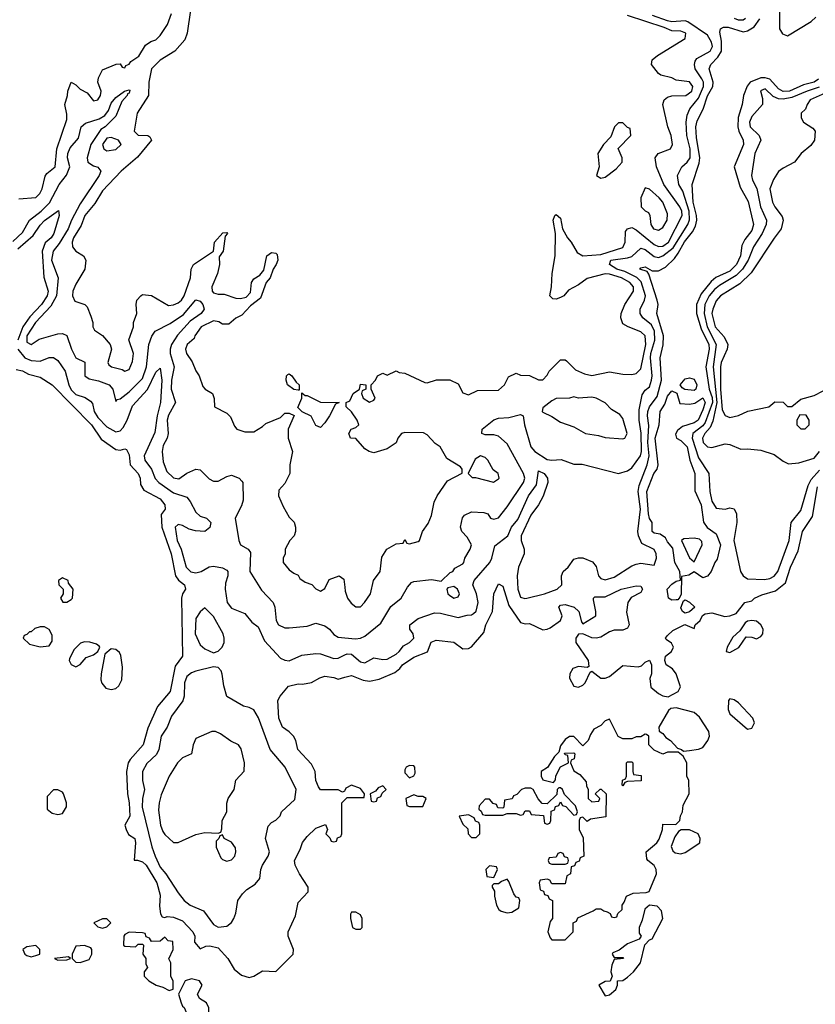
# Model space of a CAD drawing. Header units: inches. Extents: x 2380053 to 2584298, y 380219 to 546618.
# Tile 344 of 656: x 2548538 to 2552115, y 383964 to 388391. Entities that reach past the tile are written whole.
import ezdxf

# ---------------------------------------------------------------- set-up
doc = ezdxf.new("R2010")
doc.units = ezdxf.units.IN
doc.header["$MEASUREMENT"] = 0
doc.layers.add('C5348', color=7, linetype='Continuous')
doc.layers.add('C5358', color=7, linetype='Continuous')

msp = doc.modelspace()

# ---------------------------------------------------------------- linework, layer by layer
at = {"layer": 'C5348', "color": 2}
for points, elevation in [([(2549306.2, 388433.8), (2549290.8, 388330), (2549279.9, 388300.1), (2549236, 388250), (2549170, 388209.5), (2549130.4, 388170), (2549119.1, 388110), (2549117.3, 388050), (2549066.8, 387970), (2549052, 387890), (2549070, 387872), (2549114, 387870), (2549123.6, 387863.6), (2549131.3, 387850), (2549067.5, 387772.5), (2548994.8, 387710), (2548910, 387621.2), (2548875.1, 387564.9), (2548830.6, 387510), (2548814.2, 387465.8), (2548779.3, 387410), (2548774, 387390), (2548776, 387370), (2548790.7, 387350.7), (2548824.7, 387330), (2548836, 387310), (2548831, 387270), (2548790, 387202), (2548777.3, 387170), (2548774.8, 387150), (2548785.8, 387125.8), (2548830.5, 387110.5), (2548840.7, 387100.7), (2548858.5, 387058.5), (2548867.3, 387030), (2548867.3, 387010), (2548874.4, 386994.4), (2548910.7, 386970.7), (2548944.7, 386930), (2548950.8, 386910), (2548934, 386850), (2548938.8, 386838.8), (2548950.5, 386830.5), (2548998, 386818), (2549010, 386810.8), (2549030, 386818), (2549045.1, 386854.9), (2549049.5, 386890), (2549029.1, 386950.9), (2549049.2, 387010), (2549049.2, 387030), (2549065.2, 387070), (2549061.2, 387110), (2549064, 387130), (2549082, 387150), (2549090, 387154.8), (2549130, 387150.6), (2549206.6, 387106.6), (2549230, 387108.4), (2549250, 387117.6), (2549265.1, 387130), (2549277.4, 387150), (2549306.6, 387230), (2549309.3, 387270), (2549319, 387290), (2549408.7, 387350), (2549414, 387390), (2549452, 387432), (2549470, 387434), (2549472, 387430), (2549462, 387418), (2549453, 387350), (2549434.8, 387325.2), (2549436.3, 387290), (2549428, 387250), (2549402, 387190), (2549404, 387170), (2549410, 387162.8), (2549430, 387157.3), (2549457.5, 387157.5), (2549510, 387138.4), (2549530, 387137.1), (2549556, 387144), (2549575.1, 387164.9), (2549580.9, 387210), (2549590, 387226), (2549617.2, 387242.8), (2549635.1, 387264.9), (2549649, 387330), (2549670, 387344.7), (2549690, 387342), (2549696, 387336), (2549698, 387310), (2549691.3, 387290), (2549678, 387270), (2549664.7, 387230), (2549646, 387210), (2549621, 387139), (2549575.3, 387104.7), (2549537.3, 387062.7), (2549510, 387048.7), (2549478, 387022), (2549450, 387022.7), (2549433, 387033), (2549410, 387036.3), (2549353.4, 387010), (2549324.9, 386970), (2549322, 386958), (2549291.3, 386930), (2549284, 386910), (2549287.3, 386890), (2549312.7, 386852.7), (2549330, 386812), (2549344.7, 386790), (2549362, 386742), (2549372, 386730), (2549404.7, 386710), (2549411.6, 386688.4), (2549414, 386650), (2549470, 386622), (2549485.4, 386605.4), (2549503.6, 386563.6), (2549514, 386550), (2549550, 386538), (2549590, 386538), (2549630, 386562), (2549644, 386576), (2549710, 386602), (2549730, 386622), (2549750, 386622), (2549772, 386612), (2549744.7, 386550), (2549744.7, 386510), (2549764.7, 386450), (2549752, 386390), (2549752, 386350), (2549730, 386306), (2549703.6, 386276.4), (2549702, 386250), (2549722, 386202), (2549750, 386154), (2549771.6, 386131.6), (2549778, 386110), (2549778, 386090), (2549771.3, 386070), (2549752, 386050), (2549732, 386010), (2549731.2, 385988.9), (2549722, 385970), (2549722, 385950), (2549750, 385918), (2549770, 385902), (2549790, 385894), (2549798, 385878), (2549822, 385862), (2549850.8, 385850.8), (2549870, 385832), (2549890, 385822), (2549910, 385834), (2549930, 385874), (2549974, 385890), (2549996, 385876), (2550000, 385839.9)], 14), ([(2548534.6, 387585.4), (2548610, 387591), (2548629, 387610), (2548639.3, 387630), (2548652.7, 387687.3), (2548660.2, 387699.8), (2548697.2, 387730), (2548705.2, 387810), (2548750, 387942), (2548750, 387966), (2548741.2, 388010), (2548753.2, 388050), (2548754, 388070), (2548768.7, 388110), (2548790, 388098), (2548810, 388078), (2548842, 388062), (2548870, 388026), (2548890, 388031.3), (2548901.2, 388050), (2548904, 388070), (2548889.2, 388110), (2548892.7, 388130), (2548910, 388166), (2548971.6, 388191.6), (2548990, 388192), (2548998, 388178), (2549010, 388174), (2549015.3, 388184.7), (2549030, 388191.3), (2549037, 388203), (2549073, 388227), (2549104.2, 388275.8), (2549127.6, 388292.4), (2549150, 388300.5), (2549170, 388319.3), (2549202.4, 388370), (2549221.2, 388418.9)], 14), ([(2548506.8, 387393.2), (2548550, 387434.4), (2548581.6, 387490), (2548634.3, 387530), (2548672.4, 387567.6), (2548715.4, 387650), (2548748, 387692), (2548763.1, 387730), (2548753.5, 387770), (2548755.1, 387790), (2548765.2, 387814.8), (2548802.3, 387857.7), (2548815.1, 387910), (2548834.5, 387925.5), (2548894.6, 387945.4), (2548920.4, 387959.6), (2548938, 387982), (2548950, 388016.3), (2548970, 388040.5), (2549009.3, 388070), (2549030, 388076.3), (2549033.4, 388073.4), (2549030, 388061.2), (2549022, 388058), (2549020.7, 388050), (2548997.2, 388022.8), (2548970, 387957), (2548922.4, 387910), (2548902.9, 387897.1), (2548858.3, 387830), (2548841.7, 387770), (2548844.4, 387750), (2548870, 387733.7), (2548888.6, 387728.5), (2548903, 387710), (2548894.6, 387690), (2548810, 387563.6), (2548771.3, 387490), (2548755.9, 387450), (2548715.9, 387384.1), (2548688, 387350), (2548681.6, 387310), (2548710.5, 387230), (2548703.6, 387150), (2548677.7, 387102.3), (2548609, 387030), (2548570.7, 386970), (2548570, 386941), (2548590, 386930.8), (2548625.4, 386954.6), (2548710, 386978), (2548730, 386980.7), (2548750, 386971.3), (2548770.5, 386910), (2548790, 386871.3), (2548830.6, 386850.6), (2548830.8, 386790), (2548850, 386776.3), (2548892.5, 386767.5), (2548940.7, 386750), (2548956.3, 386730), (2548970, 386674), (2548976.4, 386683.6), (2548990, 386686), (2549030, 386717.6), (2549090, 386778), (2549108.4, 386830), (2549118.9, 386930), (2549132.6, 386967.4), (2549146.6, 386990), (2549214.9, 387025.1), (2549273.9, 387066.1), (2549330, 387130.7), (2549350, 387124.9), (2549361.6, 387110), (2549368, 387090), (2549353.4, 387070), (2549304.8, 387035.2), (2549247.5, 386972.5), (2549220.9, 386930), (2549214, 386910), (2549214, 386890), (2549232.4, 386830), (2549220.2, 386770), (2549219.6, 386730), (2549238, 386670), (2549207.2, 386612.8), (2549201.7, 386590), (2549205.3, 386530), (2549200.3, 386510), (2549183, 386477), (2549178.2, 386450), (2549183.5, 386403.5), (2549198.9, 386358.9), (2549230, 386330.4), (2549252.9, 386327.1), (2549290, 386352.7), (2549330, 386370.4), (2549350, 386367.3), (2549390, 386326.8), (2549410, 386316.3), (2549430, 386315.5), (2549470, 386337.3), (2549490, 386342.8), (2549524.7, 386330), (2549536.8, 386316.8), (2549541, 386310), (2549542, 386230), (2549534.6, 386205.4), (2549506, 386150), (2549522.8, 386050), (2549530.6, 386030.6), (2549564.7, 386010), (2549575.2, 385995.2), (2549573.4, 385910), (2549625.7, 385825.7), (2549678, 385770), (2549685.5, 385750), (2549690.8, 385690), (2549701, 385670), (2549730, 385657.3), (2549750, 385657.3), (2549830, 385664.9), (2549870, 385678), (2549910, 385665.5), (2549930.7, 385650), (2549950, 385627.3), (2549970, 385614.8), (2550000, 385611.9)], 10), ([(2548530, 387361.3), (2548598.8, 387421.2), (2548630, 387467.7), (2548650, 387488), (2548712.7, 387532.7), (2548714.8, 387510), (2548692.2, 387430), (2548679.1, 387410), (2548651.8, 387388.2), (2548639.5, 387350), (2548647, 387233), (2548665.3, 387170), (2548661.3, 387150), (2548636.5, 387110), (2548584.3, 387055.7), (2548552.8, 387010), (2548529.3, 386950)], 6), ([(2548530.2, 386910), (2548560.4, 386870), (2548590, 386858.3), (2548630, 386856.4), (2548670, 386872.7), (2548690, 386872.7), (2548710, 386859.3), (2548742.6, 386810), (2548759.1, 386750), (2548770, 386727), (2548790, 386706.3), (2548831.7, 386691.7), (2548856.2, 386676.2), (2548865.1, 386665.1), (2548873.4, 386630), (2548890, 386602), (2548930, 386560.3), (2548970, 386537.6), (2548990, 386542.4), (2549002.9, 386557.1), (2549021.2, 386590), (2549044.9, 386655.1), (2549112, 386728), (2549150, 386806.8), (2549170, 386824.7), (2549177.3, 386770), (2549171.6, 386670), (2549155.8, 386610), (2549145.3, 386534.7), (2549098, 386430), (2549100.3, 386410), (2549130.3, 386370.3), (2549147.4, 386327.4), (2549163.8, 386310), (2549230, 386263.6), (2549290, 386244), (2549305.1, 386225.1), (2549330, 386176.3), (2549350, 386159.3), (2549378, 386150), (2549397.3, 386130), (2549392.4, 386107.6), (2549370, 386089.4), (2549327.9, 386092.1), (2549300.4, 386100.4), (2549270, 386116.9), (2549250, 386120.7), (2549236.3, 386110), (2549246.7, 386050), (2549263.6, 386010), (2549285.7, 385930), (2549308, 385908.1), (2549330, 385903.7), (2549354, 385910), (2549390, 385930.7), (2549410, 385934), (2549450, 385926), (2549470, 385916), (2549474, 385910), (2549474, 385890), (2549462.8, 385857.2), (2549461.3, 385830), (2549470.5, 385770.5), (2549490, 385744.7), (2549550, 385721), (2549582.4, 385682.4), (2549610, 385661), (2549638.4, 385598.4), (2549710, 385520.7), (2549730, 385510.7), (2549750, 385508), (2549806.9, 385533.1), (2549870, 385541.6), (2549890, 385540.5), (2549950, 385519.5), (2549970, 385520.4), (2550000, 385535.5)], 6), ([(2548522, 386818), (2548550, 386812.7), (2548577.3, 386797.3), (2548630, 386784), (2548684.7, 386750), (2548860.4, 386570), (2548904.4, 386504.4), (2548970, 386458.8), (2548990, 386456), (2549010, 386462), (2549018, 386458), (2549030, 386434), (2549034, 386390), (2549070.5, 386350), (2549079.1, 386330), (2549081.4, 386301.4), (2549095.5, 386275.5), (2549170, 386237.3), (2549191, 386210), (2549191.3, 386190), (2549174, 386166), (2549177, 386110), (2549218.7, 385990), (2549238.4, 385890), (2549251.7, 385871.7), (2549278.8, 385850), (2549282.8, 385830), (2549270.4, 385809.6), (2549265.5, 385790), (2549270.4, 385530), (2549236.4, 385483.6), (2549214.4, 385370), (2549156.9, 385303.1), (2549114.4, 385205.6), (2549092.4, 385130), (2549034.9, 385065.1), (2549026, 385050), (2549018, 385010), (2549022, 384910), (2549030.3, 384870), (2549033.4, 384810), (2549011.3, 384770), (2549016, 384750), (2549027.1, 384727.1), (2549056, 384710), (2549058.8, 384690), (2549052.7, 384612.7), (2549067.3, 384612.7), (2549090, 384604), (2549106.8, 384590), (2549154.9, 384510), (2549170, 384454), (2549166, 384406), (2549171.3, 384371.3), (2549178, 384358), (2549190, 384354), (2549201.2, 384358.8), (2549230, 384355.5), (2549270, 384339.1), (2549316, 384290), (2549324.7, 384270), (2549323.6, 384243.6), (2549350, 384214), (2549374.6, 384225.4), (2549392.9, 384227.1), (2549430, 384218), (2549474, 384170), (2549502, 384122), (2549534.8, 384094.8), (2549570, 384084.7), (2549590, 384091), (2549630, 384114.8), (2549690, 384112), (2549768, 384190), (2549768.7, 384210), (2549745.2, 384270), (2549745.2, 384290), (2549778.6, 384361.4), (2549790, 384422), (2549835.3, 384470), (2549835.3, 384490), (2549796, 384550), (2549777.2, 384590), (2549773.2, 384610), (2549799.6, 384660.4), (2549810, 384691), (2549830, 384718.8), (2549870, 384756), (2549912.7, 384772.7), (2549922, 384750), (2549914, 384730), (2549932.7, 384712.7), (2549938, 384698), (2549950, 384694), (2549962, 384698), (2549967.3, 384712.7), (2549982, 384718), (2549986, 384730), (2549986, 384870), (2550000, 384884)], 2), ([(2550000, 384926), (2549998, 384922), (2549990, 384918), (2549970, 384928), (2549890, 384928.7), (2549881.2, 384941.2), (2549869.5, 384970), (2549866.6, 385010), (2549850, 385044), (2549789, 385110), (2549779, 385150), (2549769.2, 385170), (2549750, 385189.2), (2549719, 385210), (2549702.7, 385250), (2549699, 385330), (2549708.7, 385350), (2549746.3, 385393.7), (2549790, 385404.7), (2549810, 385402.8), (2549850, 385410.6), (2549887.9, 385432.1), (2549910, 385439.1), (2549950, 385434), (2549970, 385426), (2550000, 385434.4)], 2)]:
    msp.add_lwpolyline(points, dxfattribs=dict(at, elevation=elevation))
for points, elevation in [([(2548950, 387860.9), (2548930, 387858.4), (2548910.7, 387830), (2548916, 387810), (2548930, 387802), (2548970, 387808), (2548994, 387830), (2548982, 387850)], 14), ([(2549790, 386726), (2549770, 386728), (2549742, 386750), (2549735.3, 386770), (2549738, 386790), (2549744, 386796), (2549750, 386798), (2549762, 386790), (2549781, 386761), (2549794, 386750), (2549794, 386726)], 14), ([(2549822, 386702), (2549830, 386702), (2549890, 386672), (2549974, 386670), (2549958, 386662), (2549931.3, 386610), (2549910, 386578), (2549890, 386558), (2549870, 386566), (2549848.4, 386608.4), (2549808.4, 386628.4), (2549788, 386648), (2549806, 386690), (2549806, 386714)], 14), ([(2548730, 385882), (2548712, 385870), (2548714, 385850), (2548734, 385830), (2548734, 385810), (2548722, 385790), (2548732.7, 385772.7), (2548750, 385772), (2548770, 385784.7), (2548775.3, 385790), (2548778, 385830), (2548758, 385858), (2548755.3, 385870)], 2), ([(2549370, 385746), (2549350, 385728), (2549330, 385698), (2549326.7, 385630), (2549350, 385580.7), (2549370, 385562.8), (2549410, 385544.7), (2549430, 385551.3), (2549448.7, 385570), (2549457.2, 385590), (2549457.2, 385610), (2549452.7, 385630), (2549410, 385708)], 6), ([(2548650, 385661.2), (2548630, 385661.2), (2548606.8, 385653.2), (2548590, 385638), (2548582, 385638), (2548570, 385626), (2548558, 385622), (2548554, 385610), (2548582.8, 385582.8), (2548630.7, 385570.7), (2548670, 385576), (2548683.7, 385596.3), (2548684.1, 385624.1), (2548670, 385649)], 2), ([(2548830, 385594), (2548811.6, 385588.4), (2548782, 385558), (2548762, 385518), (2548761, 385510), (2548770, 385492), (2548790, 385481), (2548810, 385491.3), (2548836.5, 385523.5), (2548870, 385536), (2548888.7, 385550), (2548898, 385570), (2548894.6, 385574.6), (2548883.1, 385583.1), (2548852.9, 385592.9)], 2), ([(2548950, 385562), (2548921.4, 385538.6), (2548904, 385450), (2548903.5, 385423.5), (2548907.3, 385407.3), (2548925.8, 385385.8), (2548950, 385379.1), (2548970, 385384), (2548983.6, 385396.4), (2548997.7, 385422.3), (2548999.6, 385479.6), (2548992.9, 385532.9), (2548986, 385546), (2548970, 385559)], 2), ([(2549410, 385482), (2549330, 385462), (2549310, 385454.5), (2549290, 385437.2), (2549279.5, 385410), (2549277.6, 385350), (2549271.9, 385328.2), (2549219.8, 385260.2), (2549200.7, 385210), (2549174, 385170), (2549163.8, 385110), (2549153.5, 385086.5), (2549110, 385046.6), (2549090.4, 385010), (2549090.3, 384970.3), (2549098.4, 384930), (2549090.4, 384889.6), (2549088.8, 384851.1), (2549131.5, 384671.6), (2549147.4, 384630), (2549170, 384580.5), (2549195.3, 384550), (2549250, 384464.7), (2549278, 384430), (2549304.7, 384410), (2549364, 384384), (2549410, 384322.8), (2549430, 384310.8), (2549470, 384316), (2549490, 384331.3), (2549501.2, 384350), (2549510, 384374), (2549519.3, 384430), (2549539.1, 384460.9), (2549559.3, 384480.7), (2549596.3, 384503.7), (2549617.2, 384530), (2549622, 384570), (2549629.5, 384590), (2549655.6, 384630), (2549660.7, 384650), (2549642.7, 384710), (2549654.6, 384765.4), (2549670, 384782), (2549690, 384792), (2549708.8, 384811.1), (2549715.3, 384830), (2549775.5, 384884.5), (2549781.2, 384930), (2549731.8, 385030), (2549664.5, 385110), (2549611.4, 385251.4), (2549590, 385288), (2549570, 385299), (2549544.7, 385304.7), (2549470, 385348.7), (2549455.5, 385395.5), (2549449, 385449), (2549443.1, 385463.1), (2549430, 385478)], 6), ([(2549418, 385190), (2549402, 385190), (2549330, 385159), (2549317.3, 385130), (2549310.5, 385089.5), (2549270, 385072.3), (2549247.7, 385050), (2549210.7, 384990), (2549174.6, 384905.4), (2549164.9, 384870), (2549162.8, 384837.2), (2549170.5, 384770), (2549181.7, 384741.7), (2549190, 384726.8), (2549230, 384691), (2549250, 384691), (2549270, 384701), (2549330, 384726.8), (2549370, 384736), (2549430, 384734), (2549442, 384738), (2549447.3, 384752.7), (2549448.7, 384790), (2549468.7, 384830), (2549469.1, 384869.1), (2549475.1, 384890), (2549502.7, 384930), (2549510, 384972), (2549547.3, 385012.7), (2549548.7, 385050), (2549533.2, 385113.2), (2549522, 385130), (2549486.8, 385146.8), (2549440.1, 385180.1)], 10), ([(2548710, 384928), (2548690, 384928), (2548661, 384899), (2548661, 384841), (2548683.6, 384823.6), (2548710, 384818), (2548730, 384822), (2548748.4, 384851.6), (2548748.7, 384870), (2548735.3, 384910), (2548730, 384918)], 2), ([(2549450, 384726), (2549438, 384722), (2549434, 384710), (2549422, 384698), (2549422, 384670), (2549443, 384623), (2549450, 384615.5), (2549470, 384607.7), (2549490, 384613), (2549505.1, 384630), (2549509.6, 384650), (2549507.8, 384667.8), (2549490, 384693.2), (2549458, 384710)], 10), ([(2548910, 384348.7), (2548872, 384330), (2548890, 384312), (2548910, 384306.8), (2548930, 384312), (2548948, 384330), (2548930, 384348)], 2), ([(2549030, 384288), (2549010, 384278), (2549006, 384270), (2549004.7, 384230), (2549010, 384224.7), (2549058, 384222), (2549070, 384234), (2549090, 384234), (2549094, 384230), (2549092, 384190), (2549104.7, 384170), (2549105.4, 384145.4), (2549112, 384130), (2549098, 384110), (2549098, 384090), (2549118, 384070), (2549151.3, 384050), (2549181.4, 384041.4), (2549210, 384026.8), (2549227.3, 384032.7), (2549227.3, 384067.3), (2549218, 384090), (2549218, 384150), (2549208.7, 384168.7), (2549228, 384210), (2549226, 384246), (2549206, 384250), (2549190, 384266), (2549170, 384248), (2549130, 384246), (2549122, 384262), (2549107.3, 384267.3), (2549102, 384282), (2549090, 384286)], 2), ([(2548610, 384228), (2548570, 384222), (2548552, 384210), (2548561, 384190), (2548570, 384184), (2548590, 384177.3), (2548610, 384182.8), (2548628, 384190), (2548628, 384210)], 2), ([(2548830, 384228), (2548790, 384226), (2548774, 384190), (2548774, 384170), (2548790, 384154), (2548810, 384152), (2548850, 384166), (2548862, 384190), (2548862, 384210), (2548857.2, 384217.2)], 2), ([(2548758, 384178), (2548694, 384170), (2548710, 384162), (2548750, 384164.7), (2548766, 384170)], 2), ([(2549310, 384079), (2549282, 384070), (2549252, 384010), (2549263.8, 383970), (2549270, 383956), (2549278, 383950), (2549294, 383910), (2549286.7, 383810), (2549290, 383801), (2549310, 383784.7), (2549330, 383792), (2549353.6, 383826.4), (2549380.2, 383879.8), (2549388.7, 383910), (2549388.4, 383948.4), (2549378, 383970), (2549346, 383990), (2549338, 384010), (2549358, 384050), (2549346, 384070)], 2)]:
    msp.add_lwpolyline(points, close=True, dxfattribs=dict(at, elevation=elevation))
at = {"layer": 'C5358', "color": 2}
for points, elevation in [([(2551955.6, 388535.6), (2551954, 388350), (2551967.2, 388327.2), (2551990, 388318.4), (2552096.6, 388383.4), (2552117.2, 388402.7)], 6), ([(2550000, 385611.9), (2550047.3, 385607.3), (2550070, 385610.4), (2550090, 385619.1), (2550162, 385678), (2550207.1, 385752.9), (2550253.2, 385790), (2550281, 385839), (2550300.1, 385859.9), (2550310, 385864.9), (2550390, 385874), (2550433.2, 385866.8), (2550474, 385906), (2550486, 385910), (2550494.6, 385925.4), (2550530, 385944.7), (2550535.3, 385950), (2550539, 385970), (2550564, 386010), (2550569.2, 386030), (2550550, 386064), (2550525.2, 386090), (2550519.3, 386110), (2550529.4, 386150.6), (2550537.2, 386162.8), (2550570, 386178), (2550624.7, 386175.3), (2550642, 386170), (2550654, 386150), (2550670, 386146), (2550690, 386151.3), (2550730, 386201), (2550803.6, 386310), (2550809.6, 386330), (2550802.9, 386350), (2550730, 386484.5), (2550690, 386518.4), (2550670, 386525.1), (2550630, 386524.5), (2550615.3, 386530), (2550617, 386550), (2550670, 386591.7), (2550690, 386599.6), (2550737.4, 386602.6), (2550790, 386616.3), (2550801, 386610), (2550807.3, 386570), (2550835.5, 386470), (2550854, 386450), (2550910, 386413.7), (2550930, 386410.3), (2550973, 386413), (2551030, 386392), (2551067.3, 386392.7), (2551230, 386350.8), (2551270, 386362), (2551290, 386376.3), (2551329.6, 386430), (2551334, 386450), (2551332.3, 386532.3), (2551322.4, 386590), (2551322.8, 386637.2), (2551335.9, 386704.1), (2551350, 386726), (2551370, 386741), (2551378.9, 386770), (2551381, 386790), (2551374.2, 386870), (2551375.9, 386890), (2551394, 386950), (2551392.5, 386990), (2551378.3, 387018.3), (2551339.5, 387050), (2551327, 387070), (2551327.3, 387090), (2551347.8, 387130), (2551351, 387149), (2551331.8, 387211.8), (2551312.2, 387232.2), (2551258.5, 387258.5), (2551222.9, 387270), (2551189.4, 387290), (2551196, 387310), (2551270, 387319.6), (2551290, 387326.7), (2551330, 387363.8), (2551350, 387358), (2551390, 387327), (2551410, 387322), (2551430, 387328.9), (2551475.4, 387364.6), (2551541.4, 387470), (2551550, 387491.3), (2551548.4, 387530), (2551520.1, 387619.9), (2551501.6, 387650), (2551495.1, 387690), (2551515.1, 387730), (2551538.4, 387750), (2551552.2, 387770), (2551552.7, 387810), (2551538, 387870), (2551534.7, 387930), (2551538.5, 387961.5), (2551551.4, 387990), (2551590, 388037.6), (2551611.7, 388090), (2551611.8, 388110), (2551605.4, 388125.4), (2551575.1, 388170), (2551571.6, 388190), (2551575.1, 388204.9), (2551583.1, 388216.9), (2551642.4, 388250), (2551652.5, 388270), (2551648.8, 388290), (2551630, 388321), (2551541.3, 388381.3), (2551530, 388386.4), (2551470, 388381), (2551450, 388385.6), (2551382.7, 388410)], 10), ([(2550000, 385839.9), (2550002, 385822), (2550011.3, 385790), (2550027.9, 385767.9), (2550050, 385751.3), (2550070, 385751.3), (2550088.7, 385770), (2550115.3, 385810), (2550128.7, 385870), (2550159, 385910), (2550166.3, 385973.7), (2550189.3, 386010.7), (2550230, 386034), (2550262, 386038), (2550270, 386054), (2550278, 386038), (2550290, 386034), (2550330, 386044.7), (2550335.3, 386050), (2550348.7, 386090), (2550374.8, 386125.2), (2550390, 386162), (2550401.2, 386221.2), (2550415.1, 386250), (2550462, 386318), (2550527.3, 386352.7), (2550528, 386370), (2550520.4, 386380.4), (2550458.6, 386418.6), (2550429, 386470), (2550406.2, 386486.2), (2550370, 386525.2), (2550353.4, 386533.4), (2550270, 386535.3), (2550254, 386530), (2550238, 386510), (2550230, 386488.7), (2550190, 386462), (2550130, 386444), (2550109.3, 386449.3), (2550090, 386462), (2550050, 386508), (2550026, 386510), (2550018, 386530), (2550028, 386550), (2550050, 386558), (2550062, 386570), (2550055.3, 386590), (2550030, 386628), (2550006, 386650), (2550006, 386670), (2550022, 386678), (2550038, 386710), (2550066, 386730), (2550070, 386752), (2550094, 386750), (2550094, 386730), (2550078, 386722), (2550074, 386710), (2550082, 386690), (2550110, 386671.3), (2550130, 386681), (2550136, 386690), (2550118, 386730), (2550118, 386750), (2550138, 386770), (2550146, 386790), (2550170, 386802), (2550190, 386792), (2550230, 386812), (2550244.7, 386804.7), (2550270, 386801), (2550359.6, 386759.6), (2550370, 386758), (2550411.2, 386771.1), (2550471.2, 386771.1), (2550510, 386754), (2550530, 386714), (2550555.3, 386704.7), (2550596.4, 386723.6), (2550690, 386724.7), (2550718, 386750), (2550735.3, 386784.7), (2550770, 386802), (2550790, 386792), (2550830, 386791.3), (2550870, 386772), (2550890, 386772), (2550910, 386792), (2550919, 386810), (2550970, 386861), (2550990, 386861), (2550996.8, 386856.8), (2551036.3, 386816.3), (2551078, 386798), (2551110, 386790.7), (2551190, 386807.7), (2551250, 386797.3), (2551290, 386795.5), (2551310, 386800.5), (2551330, 386821), (2551352.5, 386930), (2551349.7, 386969.7), (2551330, 386987.8), (2551273.2, 387010), (2551250, 387023.7), (2551240.7, 387050), (2551242.4, 387070), (2551258.7, 387110), (2551296.9, 387170), (2551296.9, 387190), (2551280.7, 387210), (2551243.7, 387230), (2551190, 387246.6), (2551170, 387248), (2551090, 387228), (2551050, 387198.4), (2551005.5, 387174.5), (2550984.7, 387150), (2550970, 387141.2), (2550950, 387134), (2550935.3, 387135.3), (2550922, 387150), (2550929.2, 387190), (2550931.8, 387250), (2550945.1, 387330), (2550946.9, 387430), (2550937, 387490), (2550944, 387510), (2550950, 387514.8), (2550970, 387498.8), (2550978.7, 387450), (2551000.3, 387410), (2551017.4, 387390), (2551044.2, 387344.2), (2551070, 387329.1), (2551150, 387335.2), (2551250, 387366.7), (2551259.6, 387390), (2551261.3, 387438.7), (2551270, 387451), (2551290, 387457.3), (2551310, 387446.4), (2551390, 387380.9), (2551410, 387371.5), (2551430, 387372.6), (2551455.3, 387390), (2551515.8, 387510), (2551515.5, 387530), (2551506, 387550), (2551434, 387650), (2551401.2, 387730), (2551395.1, 387770), (2551408.7, 387790), (2551464, 387810), (2551472.7, 387830), (2551467.3, 387870), (2551452, 387910), (2551429.3, 388010), (2551436, 388030), (2551450, 388042), (2551470, 388048.4), (2551532.7, 388050), (2551559.7, 388070), (2551564.2, 388090), (2551550, 388111.2), (2551490, 388118.4), (2551470, 388129.5), (2551421.2, 388141.2), (2551409.4, 388149.4), (2551379, 388190), (2551381.2, 388210), (2551405.2, 388230), (2551530, 388306.8), (2551533.6, 388330), (2551510, 388338.7), (2551470, 388340.9), (2551435.8, 388355.8), (2551269.9, 388409.9)], 14), ([(2550000, 385535.5), (2550010, 385540.5), (2550030, 385538), (2550070, 385504.4), (2550090, 385499.3), (2550130, 385522), (2550170, 385514.4), (2550190, 385515.8), (2550230, 385538.4), (2550244.5, 385550), (2550263.8, 385576.2), (2550290, 385590.6), (2550309.4, 385610), (2550306.6, 385630), (2550292.7, 385650), (2550292.7, 385670), (2550330, 385699.3), (2550403.5, 385723.5), (2550430, 385722.8), (2550510, 385702.8), (2550550, 385714), (2550570, 385714.8), (2550578.9, 385721.1), (2550590, 385732), (2550599.3, 385770), (2550592, 385810), (2550575.6, 385850), (2550581.6, 385870), (2550651.2, 385950), (2550661.2, 385970), (2550674.5, 386025.5), (2550733.2, 386070), (2550749.7, 386110), (2550776.9, 386143.1), (2550825.4, 386250), (2550860.8, 386299.2), (2550870, 386362), (2550895.5, 386350), (2550910.4, 386330), (2550912.4, 386310), (2550891.7, 386248.3), (2550870, 386209.2), (2550836.7, 386163.3), (2550793, 386070), (2550793, 386050), (2550806, 386010), (2550806, 385990), (2550780.3, 385930), (2550775.3, 385890), (2550777.6, 385830), (2550790, 385794.8), (2550808.6, 385788.5), (2550818, 385790), (2550898, 385810), (2550954, 385830), (2550976, 385850), (2550974, 385890), (2550982, 385910), (2551004, 385930), (2551030, 385964.7), (2551050, 385971.3), (2551070, 385972), (2551113.7, 385953.7), (2551130, 385932), (2551140.5, 385890), (2551150, 385879.1), (2551170, 385873), (2551210, 385884.4), (2551290, 385936), (2551310, 385942.8), (2551330, 385946.8), (2551390, 385938), (2551401.2, 385970), (2551399.5, 385990), (2551390, 386009), (2551335.3, 386035.3), (2551319.7, 386070), (2551317.4, 386090), (2551329.8, 386190.2), (2551318.5, 386270), (2551323.7, 386296.3), (2551359.8, 386390), (2551367.4, 386430), (2551362.3, 386490), (2551366.2, 386566.2), (2551360.3, 386610), (2551362.2, 386630), (2551369.9, 386650.1), (2551403.8, 386696.2), (2551424.1, 386770), (2551416.9, 386870), (2551430.8, 386929.2), (2551432.7, 386970), (2551402, 387070), (2551408.4, 387110), (2551404.7, 387130), (2551366.6, 387246.6), (2551358.9, 387258.9), (2551326.6, 387270), (2551330, 387276), (2551350, 387279.1), (2551382, 387262), (2551410, 387262), (2551441.2, 387278.8), (2551482, 387318), (2551499, 387341), (2551527.1, 387392.9), (2551563.3, 387436.7), (2551576.8, 387463.2), (2551582.9, 387490), (2551581.5, 387510), (2551566.5, 387570), (2551561.7, 387650), (2551593.4, 387746.6), (2551596, 387770), (2551580.9, 387860.9), (2551578, 387910), (2551583.3, 387936.7), (2551610.8, 387989.2), (2551630, 388048), (2551654.7, 388090), (2551656.3, 388110), (2551638, 388170), (2551646, 388190), (2551677, 388223), (2551693, 388250), (2551694, 388294), (2551685.6, 388334.4), (2551688.7, 388350), (2551702.7, 388357.3), (2551722.5, 388357.5), (2551790, 388337.1), (2551810, 388341.6), (2551840.5, 388359.5), (2551865.7, 388394.3)], 6), ([(2551750, 388397.8), (2551767.7, 388390), (2551790, 388390.3), (2551801.6, 388398.4)], 10), ([(2552130, 388123.5), (2552110.4, 388110), (2552061.5, 388098.5), (2551998.8, 388070), (2551970, 388068), (2551950, 388079.7), (2551910, 388123.5), (2551890, 388129.8), (2551870, 388129.8), (2551822.4, 388110), (2551808.1, 388091.8), (2551792, 388050), (2551785.7, 388010), (2551768.1, 387951.8), (2551766.9, 387910), (2551771.3, 387890), (2551790.3, 387850), (2551791.7, 387830), (2551750.5, 387729.5), (2551777.6, 387637.6), (2551813.6, 387573.6), (2551836.5, 387470), (2551830, 387443.7), (2551798, 387402), (2551784.1, 387375.9), (2551779, 387330), (2551760.2, 387290), (2551730, 387260.4), (2551668, 387232), (2551646.4, 387213.6), (2551602.3, 387157.7), (2551580.7, 387110), (2551581.2, 387070), (2551601.5, 387001.5), (2551636.6, 386930), (2551638.2, 386910), (2551622.2, 386830), (2551637.7, 386730), (2551651.6, 386691.6), (2551653.3, 386670), (2551620.2, 386579.8), (2551610, 386565), (2551564.6, 386530), (2551561.8, 386510), (2551590, 386421.6), (2551636.4, 386350), (2551641.1, 386270), (2551650, 386226.8), (2551670, 386194.8), (2551709.1, 386190.9), (2551730, 386196), (2551750, 386191), (2551761, 386170), (2551762.8, 386130), (2551748.6, 386050), (2551779.3, 385910), (2551790, 385890.8), (2551810, 385876.3), (2551886.2, 385873.8), (2551910, 385878.7), (2551930.7, 385889.3), (2551946.3, 385910), (2551997.4, 386050), (2552006, 386130), (2552050, 386184.7), (2552083.2, 386296.8), (2552096.4, 386323.6), (2552134.6, 386365.4)], 6), ([(2552132.7, 388087.3), (2552078.4, 388070), (2552010, 388041), (2551970, 388033.8), (2551950, 388035), (2551926.1, 388046.1), (2551890, 388079.6), (2551868.9, 388071.1), (2551877.1, 388037.1), (2551878, 388010), (2551830, 387956), (2551819.3, 387930), (2551822, 387910), (2551862.8, 387870), (2551870.6, 387850), (2551842.4, 387790), (2551828, 387690), (2551832.7, 387670), (2551852.4, 387632.4), (2551869.1, 387549.1), (2551895.8, 387490), (2551893.7, 387470), (2551876.5, 387430), (2551837.8, 387370), (2551813.4, 387310), (2551787.1, 387270), (2551758.9, 387241.1), (2551683.7, 387196.4), (2551661.5, 387178.5), (2551637.8, 387150), (2551617.7, 387110), (2551614.8, 387070), (2551628.7, 387010), (2551669.3, 386930), (2551655.5, 386830), (2551671.6, 386670), (2551654, 386586), (2551642.7, 386557.3), (2551618.7, 386530), (2551607.6, 386510), (2551610.7, 386490), (2551630, 386470.7), (2551650, 386466.8), (2551710, 386484.7), (2551730, 386481), (2551779.6, 386459.6), (2551810, 386461), (2551870, 386454.8), (2551930, 386436), (2551970, 386406), (2551994, 386394), (2552041.5, 386398.5), (2552110, 386419.3), (2552134.3, 386450)], 10), ([(2552159.5, 388060.5), (2552092, 388030), (2552078, 388010), (2552071, 387989), (2552052, 387970), (2552052, 387950), (2552062, 387930), (2552103.6, 387903.6), (2552114, 387890), (2552112, 387850), (2552094.4, 387825.6), (2552050.8, 387789.2), (2552022, 387750), (2551970, 387724), (2551950, 387709), (2551927, 387673), (2551910.4, 387630), (2551922.6, 387570), (2551932.4, 387550), (2551966.6, 387506.6), (2551970.4, 387489.6), (2551962, 387450), (2551930, 387409.4), (2551827.3, 387252.7), (2551776.2, 387203.8), (2551688.7, 387150), (2551670, 387126.6), (2551653.7, 387090), (2551650.4, 387069.6), (2551664.7, 387010), (2551704.8, 386964.8), (2551721.3, 386930), (2551718.4, 386910), (2551691.7, 386850), (2551689.3, 386830.7), (2551689.4, 386730), (2551696.7, 386636.7), (2551710, 386610.8), (2551730, 386602.8), (2551770, 386610.8), (2551811.2, 386631.1), (2551906, 386650), (2551932.7, 386672.7), (2551970, 386672), (2551990, 386652), (2552010, 386652), (2552050, 386684.7), (2552110, 386702), (2552150, 386722)], 14), ([(2550000, 385434.4), (2550030, 385442.8), (2550081.6, 385421.6), (2550110, 385416.3), (2550154.8, 385425.2), (2550224.4, 385455.6), (2550246.7, 385473.3), (2550259.5, 385490), (2550310, 385524.4), (2550371.6, 385548.4), (2550388, 385592), (2550410, 385600.5), (2550490, 385592.7), (2550530, 385563), (2550556.3, 385563.7), (2550570, 385570.6), (2550624.5, 385635.5), (2550633.6, 385670), (2550663.5, 385730), (2550669.7, 385810.3), (2550690, 385854), (2550710, 385844.7), (2550737.8, 385757.8), (2550790, 385681), (2550810, 385674.8), (2550830, 385676), (2550890, 385648.4), (2550910, 385650.6), (2550922.9, 385657.1), (2550969.2, 385690), (2550977.2, 385710), (2550961.2, 385750), (2550970, 385758.8), (2550990, 385762), (2551031, 385750), (2551051.3, 385730), (2551063.6, 385683.6), (2551070, 385674), (2551128, 385710), (2551128.7, 385730), (2551118, 385782), (2551118, 385790), (2551124, 385796), (2551170, 385795.5), (2551242, 385830), (2551310, 385846), (2551330, 385844.7), (2551338.8, 385830), (2551330, 385815.3), (2551286.6, 385793.4), (2551272, 385770), (2551266.4, 385726.4), (2551278.8, 385670), (2551270, 385655.3), (2551250, 385646), (2551210, 385646.6), (2551190, 385639.3), (2551150, 385614), (2551130, 385609.7), (2551110, 385612.3), (2551070, 385629), (2551050, 385628), (2551038, 385610), (2551038, 385590), (2551094, 385510), (2551096.9, 385483.1), (2551090, 385478), (2551050, 385482.7), (2551025.5, 385474.5), (2551010.7, 385450), (2551010.5, 385430), (2551030, 385394.8), (2551050, 385390.6), (2551070, 385399.1), (2551080.9, 385410), (2551103.1, 385456.9), (2551110, 385462), (2551150, 385430.6), (2551170, 385430.4), (2551190, 385437.6), (2551250, 385487.7), (2551318, 385482), (2551333.6, 385486.4), (2551350, 385502), (2551370, 385512), (2551378, 385490), (2551378, 385450), (2551370.7, 385429.3), (2551374.8, 385390), (2551410, 385361), (2551430, 385351), (2551454, 385346), (2551498, 385370), (2551508.7, 385391.3), (2551489, 385450), (2551472.5, 385472.5), (2551444, 385490), (2551439, 385510), (2551442, 385530), (2551468, 385550), (2551478, 385570), (2551468, 385588), (2551444, 385604), (2551442, 385610), (2551450, 385622), (2551474.6, 385645.4), (2551528.8, 385671.1), (2551570, 385654), (2551575.3, 385670), (2551598, 385690), (2551607.3, 385712.7), (2551620.4, 385719.6), (2551650, 385724.7), (2551707.5, 385707.5), (2551730, 385710.4), (2551758.7, 385721.3), (2551798, 385770), (2551830, 385778), (2551842, 385790), (2551874.5, 385805.5), (2551936.6, 385823.4), (2551980.9, 385859.1), (2552003.1, 385930), (2552037.3, 386002.6), (2552057.4, 386090), (2552102.4, 386157.6), (2552125.4, 386290)], 2), ([(2550000, 384884), (2550010, 384894), (2550086, 384894), (2550088, 384910), (2550070, 384934), (2550030, 384948.7), (2550004.7, 384935.3), (2550000, 384926)], 2)]:
    msp.add_lwpolyline(points, dxfattribs=dict(at, elevation=elevation))
for points, elevation in [([(2551250, 387928), (2551230, 387928), (2551212, 387910), (2551196, 387864), (2551162, 387830), (2551138, 387790), (2551144, 387730), (2551132, 387690), (2551150, 387678), (2551170, 387682.8), (2551220.2, 387719.8), (2551246, 387750), (2551246, 387770), (2551228.4, 387811.6), (2551286, 387870), (2551282, 387902), (2551270, 387906)], 18), ([(2551350, 387635.3), (2551331.3, 387590), (2551332, 387550), (2551350, 387532), (2551364.7, 387524.7), (2551371.2, 387511.1), (2551374.8, 387470), (2551387.3, 387450), (2551410, 387444), (2551430, 387456), (2551449.2, 387490), (2551450, 387518), (2551429, 387570), (2551412.7, 387590), (2551370, 387628.7)], 18), ([(2551570, 386724), (2551528.7, 386728.7), (2551516.4, 386736.4), (2551508, 386750), (2551530, 386776), (2551550, 386781), (2551570, 386774.8), (2551582.8, 386750), (2551578, 386730)], 2), ([(2551550, 386662), (2551573.8, 386666.2), (2551609.2, 386690.8), (2551619.1, 386670), (2551610, 386637.2), (2551588, 386590), (2551570, 386578.9), (2551517.7, 386562.3), (2551495.5, 386544.5), (2551487.1, 386527.1), (2551490.8, 386510), (2551510, 386499.3), (2551538.3, 386470), (2551551.2, 386411.2), (2551573.7, 386350), (2551573.2, 386273.2), (2551602.4, 386210), (2551611.9, 386131.8), (2551628.4, 386108.4), (2551670, 386079.1), (2551688.2, 386030), (2551674, 385966), (2551662.8, 385950), (2551646.8, 385910), (2551630, 385888.7), (2551610, 385882), (2551570, 385908), (2551546.4, 385893.6), (2551512.7, 385887.3), (2551511.6, 385808.4), (2551506, 385794), (2551496.9, 385783.1), (2551490, 385782), (2551470, 385781.2), (2551455.3, 385790), (2551449.5, 385830), (2551470, 385853.4), (2551490, 385866.8), (2551508.7, 385871.3), (2551506, 385910), (2551482.9, 385950), (2551475.1, 386015.1), (2551450, 386044), (2551441.2, 386061.2), (2551418, 386078), (2551390, 386082.7), (2551381.2, 386090), (2551380.9, 386130), (2551370, 386149), (2551365.3, 386170), (2551357.4, 386270), (2551388.5, 386350), (2551403.6, 386370), (2551408, 386390), (2551394.3, 386510), (2551412.7, 386570), (2551417.2, 386630), (2551438.4, 386661.6), (2551450, 386698), (2551470, 386722), (2551492, 386712), (2551506, 386666)], 2), ([(2551030, 386695.3), (2551010, 386688.7), (2550950, 386688), (2550930, 386678), (2550890, 386646), (2550886.8, 386630), (2550890, 386626), (2550930, 386606.8), (2550970, 386580.7), (2551030, 386561), (2551082, 386530), (2551141, 386521), (2551170, 386512), (2551250, 386506), (2551258, 386510), (2551268.7, 386530), (2551250, 386598), (2551235.5, 386615.5), (2551198, 386638), (2551170, 386668), (2551130, 386688.7), (2551110, 386694), (2551050, 386688.7)], 14), ([(2552046, 386614), (2552032, 386590), (2552032, 386570), (2552050, 386552), (2552070, 386552), (2552088, 386570), (2552088, 386590), (2552073.6, 386613.6)], 14), ([(2550610, 386429.3), (2550585.5, 386414.5), (2550554, 386350), (2550572.7, 386332.7), (2550587.3, 386332.7), (2550668.4, 386311.6), (2550690, 386326), (2550693.2, 386330), (2550688.7, 386350), (2550667, 386367), (2550642.7, 386410), (2550630, 386422.7)], 14), ([(2551570, 386059.3), (2551523.6, 386056.4), (2551514, 386050), (2551522, 386030), (2551550, 385972), (2551570, 385954), (2551606, 386030), (2551604.7, 386044.7), (2551594.8, 386054.8)], 2), ([(2550490, 385842), (2550463, 385837), (2550458.8, 385830), (2550463, 385810), (2550470, 385803), (2550490, 385790.6), (2550510, 385796), (2550514.7, 385810), (2550506, 385830)], 10), ([(2551530, 385722), (2551518, 385730), (2551510, 385746), (2551522, 385778), (2551530, 385782), (2551550, 385772), (2551574, 385750), (2551550, 385728.7)], 2), ([(2551830, 385689.4), (2551810, 385686), (2551800.4, 385679.6), (2551776.3, 385643.7), (2551744.7, 385615.3), (2551718, 385570), (2551714, 385550), (2551730, 385546), (2551771.4, 385568.6), (2551804.5, 385615.5), (2551830, 385614.4), (2551850, 385607.3), (2551870, 385617.3), (2551878.4, 385630), (2551880.7, 385650), (2551869.7, 385669.7), (2551850, 385686.6)], 2), ([(2551730, 385338), (2551724.7, 385330), (2551722.8, 385290), (2551730.8, 385270), (2551810, 385201), (2551830, 385206), (2551842, 385230), (2551833.6, 385250), (2551770, 385319.5), (2551750, 385333.2)], 2), ([(2551490, 385297.2), (2551466, 385294), (2551454.4, 385285.6), (2551412, 385210), (2551412.7, 385192.7), (2551430, 385182), (2551443.5, 385163.5), (2551464.7, 385150), (2551496, 385116), (2551514, 385110), (2551522, 385102), (2551550, 385104.7), (2551590, 385110.7), (2551610, 385118.8), (2551632, 385150), (2551639.5, 385170), (2551637, 385190), (2551594.5, 385254.5), (2551570, 385276)], 2), ([(2551190, 385246), (2551170, 385238), (2551150, 385218), (2551119.6, 385200.4), (2551103.6, 385176.4), (2551094, 385150), (2551070, 385126), (2551030, 385168), (2551010, 385168), (2550990, 385155.3), (2550970, 385126), (2550962, 385098), (2550942, 385078), (2550911.3, 385028.7), (2550882, 385010), (2550882, 384990), (2550890, 384974), (2550938, 384962), (2550947.3, 384972.7), (2550948.4, 384991.6), (2550968.7, 385031.3), (2551006, 385050), (2551002, 385082), (2550990, 385086), (2550987.3, 385092.7), (2551030, 385094), (2551034, 385090), (2551031.6, 385068.4), (2551018, 385062), (2551014, 385050), (2551030, 385014), (2551056.9, 384996.9), (2551084.7, 384964.7), (2551086.4, 384946.4), (2551094, 384930), (2551094, 384890), (2551110, 384874), (2551142, 384878), (2551146, 384890), (2551126, 384910), (2551148.4, 384931.6), (2551151.6, 384931.6), (2551174, 384910), (2551172.7, 384807.3), (2551103.6, 384796.4), (2551090, 384786), (2551070, 384806), (2551058, 384802), (2551054, 384790), (2551054, 384750), (2551072, 384712), (2551074, 384630), (2551058, 384622), (2551052.7, 384607.3), (2551038, 384602), (2551032.7, 384587.3), (2551018, 384582), (2551014, 384550), (2550998, 384542), (2550990, 384506), (2550930, 384506), (2550922, 384522), (2550910, 384526), (2550878, 384522), (2550874, 384510), (2550878, 384478), (2550892.7, 384472.7), (2550898, 384458), (2550912.7, 384452.7), (2550918, 384438), (2550934, 384430), (2550934, 384350), (2550923.6, 384336.4), (2550912, 384290), (2550923.6, 384263.6), (2550930, 384254), (2550990, 384254), (2551026, 384290), (2551026, 384330), (2551042, 384338), (2551047.3, 384352.7), (2551116.4, 384383.6), (2551130, 384394), (2551150, 384394), (2551163.6, 384383.6), (2551179.6, 384379.6), (2551192.7, 384372.7), (2551198, 384358), (2551210, 384354), (2551222, 384358), (2551227.3, 384372.7), (2551246, 384390), (2551246, 384410), (2551256.4, 384423.6), (2551266, 384450), (2551296.4, 384463.6), (2551354, 384466), (2551368.4, 384471.6), (2551401.2, 384550), (2551399.3, 384570), (2551390, 384588.7), (2551362, 384610), (2551358, 384618), (2551355.3, 384650), (2551402, 384690), (2551413.2, 384706.8), (2551428, 384750), (2551430, 384774), (2551487.3, 384772.7), (2551506, 384790), (2551508.4, 384811.6), (2551518, 384830), (2551520.4, 384859.6), (2551548, 384910), (2551546, 384970), (2551538, 384990), (2551538, 385050), (2551520.4, 385080.4), (2551498, 385098), (2551450, 385098), (2551430, 385088), (2551390, 385106), (2551366, 385130), (2551366, 385170), (2551356.4, 385176.4), (2551350, 385178), (2551330, 385166), (2551310, 385166), (2551290, 385158), (2551250, 385158), (2551228.7, 385168.7)], 2), ([(2550290, 385038), (2550276, 385030), (2550270, 385018), (2550270, 385004.7), (2550290, 384982.8), (2550309.3, 384990.7), (2550316.2, 385003.8), (2550315.1, 385030), (2550310, 385036)], 2), ([(2551250, 384946), (2551246, 384950), (2551248.4, 384971.6), (2551262, 384978), (2551266, 384990), (2551266, 385050), (2551270, 385054), (2551290, 385054), (2551294, 385050), (2551294, 385010), (2551298, 384998), (2551332.7, 384992.7), (2551331.6, 384968.4), (2551270, 384966), (2551258, 384962)], 2), ([(2550170, 384946), (2550150, 384938), (2550138, 384922), (2550114, 384910), (2550118, 384878), (2550130, 384874), (2550142, 384878), (2550147.3, 384892.7), (2550162, 384898), (2550167.3, 384912.7), (2550186, 384930)], 2), ([(2550970, 384938), (2550962, 384938), (2550954, 384930), (2550952.7, 384907.3), (2550910, 384866), (2550887.3, 384867.3), (2550868.4, 384888.4), (2550846, 384930), (2550835.3, 384935.3), (2550810, 384935.3), (2550794, 384930), (2550772.7, 384907.3), (2550758, 384902), (2550752.7, 384887.3), (2550718, 384882), (2550714, 384850), (2550710, 384846), (2550687.3, 384847.3), (2550682, 384862), (2550667.3, 384867.3), (2550650, 384886), (2550630, 384886), (2550603.6, 384856.4), (2550602, 384842), (2550612.7, 384832.7), (2550618, 384818), (2550630, 384814), (2550710, 384814), (2550730, 384822), (2550770, 384822), (2550790, 384814), (2550802, 384818), (2550810, 384834), (2550830, 384834), (2550838, 384818), (2550892.7, 384812.7), (2550898, 384778), (2550910, 384774), (2550922, 384778), (2550926, 384790), (2550927.3, 384832.7), (2550942, 384838), (2550947.3, 384852.7), (2550962, 384858), (2550970, 384874), (2550978, 384858), (2550992.7, 384852.7), (2551030, 384814), (2551042, 384818), (2551046, 384830), (2551036.4, 384856.4), (2550987.3, 384907.3), (2550978, 384930)], 2), ([(2550310, 384906), (2550274, 384890), (2550278, 384858), (2550290, 384854), (2550350, 384854), (2550366, 384890), (2550350, 384898), (2550330, 384898)], 2), ([(2550556.4, 384816.4), (2550514, 384810), (2550530, 384774), (2550552.7, 384752.7), (2550554, 384730), (2550570, 384714), (2550590, 384714), (2550606, 384730), (2550606, 384770), (2550602, 384782), (2550587.3, 384787.3), (2550582, 384802)], 2), ([(2551550, 384749), (2551511.3, 384748.7), (2551499.6, 384740.4), (2551482.8, 384717.2), (2551466.4, 384673.6), (2551474.4, 384654.4), (2551484.9, 384644.9), (2551510, 384640.7), (2551530, 384646.8), (2551595.3, 384690), (2551598, 384710), (2551588, 384730)], 2), ([(2550970, 384646), (2550958, 384642), (2550950, 384626), (2550918, 384622), (2550914, 384610), (2550918, 384598), (2550930, 384594), (2550990, 384594), (2551002, 384598), (2551006, 384610), (2551002, 384622), (2550987.3, 384627.3), (2550982, 384642)], 2), ([(2550650, 384586), (2550634, 384570), (2550638, 384538), (2550670, 384534), (2550686, 384570), (2550682, 384582)], 2), ([(2550730, 384526), (2550703.6, 384516.4), (2550690, 384506), (2550670, 384506), (2550662, 384498), (2550662, 384490), (2550672, 384472), (2550672, 384450), (2550682, 384410), (2550692, 384390), (2550702.8, 384382.8), (2550730, 384376), (2550750, 384378), (2550782, 384398), (2550786, 384430), (2550782, 384442), (2550770, 384446), (2550760.2, 384460.2), (2550736.4, 384516.4)], 2), ([(2551370, 384409.2), (2551347.9, 384392.1), (2551337.1, 384342.9), (2551322.8, 384310), (2551323.5, 384283.5), (2551332, 384270), (2551323.6, 384256.4), (2551270, 384235.3), (2551232.7, 384207.3), (2551204.7, 384195.3), (2551202, 384190), (2551210, 384174), (2551250, 384174), (2551252, 384170), (2551210, 384166), (2551199.6, 384140.4), (2551196, 384110), (2551202, 384090), (2551192.7, 384067.3), (2551170, 384066), (2551142, 384050), (2551170, 384002), (2551190, 384006.8), (2551218, 384030), (2551226, 384050), (2551226, 384070), (2551250, 384071.3), (2551270, 384086), (2551297.2, 384110), (2551328.7, 384150), (2551348, 384232), (2551370, 384254), (2551382, 384258), (2551429.2, 384350), (2551424, 384384), (2551404.7, 384404.7)], 2), ([(2550050, 384378), (2550030, 384378), (2550024.7, 384370), (2550024.7, 384350), (2550034, 384310), (2550050, 384302), (2550070, 384302), (2550078, 384310), (2550078, 384350), (2550070, 384366)], 2)]:
    msp.add_lwpolyline(points, close=True, dxfattribs=dict(at, elevation=elevation))

doc.saveas('drawing.dxf')
